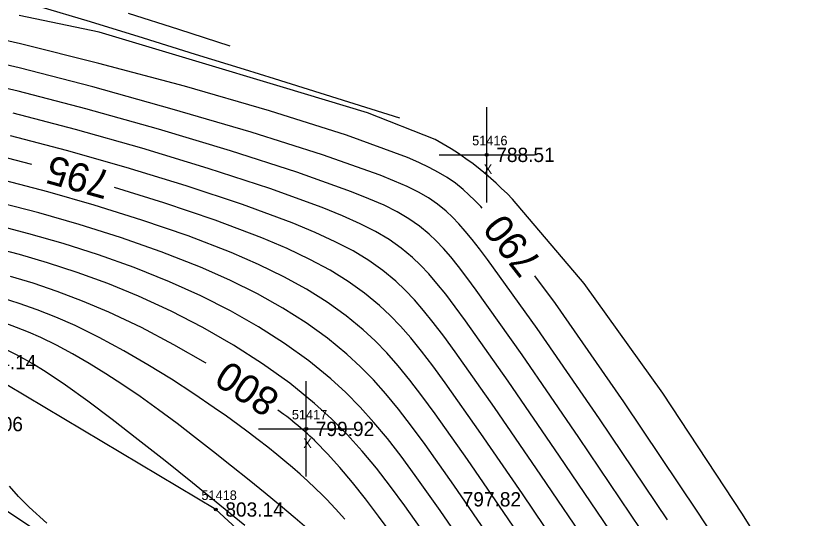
# Model space of a CAD drawing. Extents: x 1378535 to 1380697, y 997729 to 1000024.
# Drawn here: x 1380200.3 to 1380282.6, y 998574.4 to 998627.2 of the extents above; entities that cross this region are included whole.
import ezdxf

# ---------------------------------------------------------------- set-up
doc = ezdxf.new("R2010")
doc.units = 0
for name, color, linetype in [('RD_DTM_BkLn2', 7, 'Continuous'), ('RD_DTM_BkLn_txCode', 7, 'Continuous'), ('RD_DTM_Major1', 7, 'Continuous'), ('RD_DTM_Major1_Lbl', 7, 'Continuous'), ('RD_DTM_Minor1', 7, 'Continuous'), ('RD_EX_Misc', 7, 'Continuous'), ('RD_EX_Misc_txCode', 7, 'Continuous'), ('RD_EX_TX_Misc_ELEV', 7, 'Continuous'), ('RD_HC_Survey_ELEV', 7, 'Continuous'), ('RD_SMD_Locator', 7, 'Continuous')]:
    doc.layers.add(name, color=color, linetype=linetype)

msp = doc.modelspace()

# ---------------------------------------------------------------- linework, layer by layer
at = {"layer": 'RD_DTM_BkLn2'}
for points in [[(1380292.355, 998508.02), (1380275.306, 998513.355), (1380257.393, 998539.341), (1380236.744, 998561.228), (1380221.353, 998575.356), (1380195.368, 998590.835), (1380167.067, 998604.86), (1380137.104, 998617.435), (1380114.932, 998627.982)], [(1380261.173, 998507.521), (1380246.583, 998529.87), (1380227.009, 998554.361), (1380215.088, 998564.787), (1380192.947, 998579.457), (1380160.843, 998594.726), (1380131.89, 998605.469), (1380120.35, 998606.304)]]:
    msp.add_lwpolyline(points, dxfattribs=at)
at = {"layer": 'RD_DTM_Major1'}
for points in [[(1380249.321, 998606.991), (1380249.173, 998607.156), (1380248.549, 998607.813), (1380247.936, 998608.41), (1380247.326, 998608.956), (1380246.509, 998609.61), (1380245.657, 998610.205), (1380244.749, 998610.757), (1380243.762, 998611.282), (1380242.676, 998611.797), (1380241.468, 998612.317), (1380235.067, 998614.673), (1380226.998, 998617.227), (1380218.067, 998619.797), (1380209.084, 998622.197), (1380200.855, 998624.243), (1380194.187, 998625.752), (1380193.562, 998625.881), (1380193.261, 998625.943), (1380191.681, 998626.252), (1380190.297, 998626.504), (1380189.067, 998626.714), (1380186.899, 998627.069), (1380185.875, 998627.245)], [(1380202.039, 998611.57), (1380199.468, 998612.241)], [(1380258.197, 998570.15), (1380253.549, 998577.002), (1380249.2, 998583.33), (1380245.432, 998588.66), (1380244.136, 998590.427), (1380242.945, 998591.987), (1380241.826, 998593.372), (1380240.743, 998594.612), (1380239.662, 998595.738), (1380238.547, 998596.783), (1380236.977, 998598.078), (1380235.255, 998599.304), (1380233.348, 998600.478), (1380231.221, 998601.62), (1380228.84, 998602.747), (1380226.172, 998603.879), (1380221.297, 998605.719), (1380215.895, 998607.547), (1380210.708, 998609.153)], [(1380220.356, 998590.712), (1380220.256, 998590.773), (1380216.955, 998592.656), (1380213.541, 998594.449), (1380210.114, 998596.077), (1380207.365, 998597.241), (1380204.708, 998598.251), (1380202.177, 998599.113), (1380199.807, 998599.835)], [(1380286.251, 998553.174), (1380279.587, 998563.481), (1380271.976, 998575.077), (1380264.194, 998586.678), (1380257.015, 998596.999), (1380254.85, 998599.894)], [(1380239.866, 998572.734), (1380238.446, 998574.67), (1380237.062, 998576.492), (1380235.711, 998578.193), (1380234.391, 998579.767), (1380233.098, 998581.206), (1380231.83, 998582.504), (1380231.809, 998582.524), (1380231.789, 998582.544), (1380231.768, 998582.564), (1380231.727, 998582.604), (1380231.706, 998582.624), (1380231.469, 998582.851), (1380231.23, 998583.074), (1380230.991, 998583.293), (1380230.748, 998583.51), (1380230.503, 998583.726), (1380230.252, 998583.941), (1380229.979, 998584.17), (1380229.698, 998584.401), (1380229.409, 998584.633), (1380229.111, 998584.868), (1380228.803, 998585.106), (1380228.483, 998585.349), (1380227.881, 998585.781)]]:
    msp.add_lwpolyline(points, dxfattribs=at)
at = {"layer": 'RD_DTM_Minor1'}
for points in [[(1380240.689, 998616.456), (1380227.508, 998620.569), (1380224.357, 998621.552), (1380219.232, 998623.148), (1380213.752, 998624.844), (1380208.176, 998626.547), (1380202.763, 998628.164)], [(1380284.429, 998562.404), (1380276.661, 998574.871), (1380268.298, 998587.571), (1380260.022, 998599.071), (1380252.514, 998607.937), (1380251.937, 998608.519), (1380251.368, 998609.074), (1380250.805, 998609.604), (1380250.245, 998610.109), (1380249.686, 998610.593), (1380249.126, 998611.055), (1380248.383, 998611.637), (1380247.628, 998612.19), (1380246.856, 998612.72), (1380246.063, 998613.229), (1380245.241, 998613.724), (1380244.386, 998614.208), (1380237.296, 998616.999), (1380228.458, 998619.664), (1380218.897, 998622.543), (1380209.119, 998625.49), (1380200.688, 998627.215)], [(1380222.845, 998624.017), (1380217.465, 998625.742), (1380212.181, 998627.43)], [(1380268.793, 998574.26), (1380261.633, 998584.873), (1380255.105, 998594.353), (1380249.9, 998601.599), (1380249.056, 998602.714), (1380248.279, 998603.702), (1380247.555, 998604.577), (1380246.867, 998605.354), (1380246.198, 998606.047), (1380245.533, 998606.67), (1380244.633, 998607.405), (1380243.677, 998608.067), (1380242.63, 998608.679), (1380241.458, 998609.264), (1380240.126, 998609.848), (1380238.6, 998610.455), (1380232.569, 998612.581), (1380225.058, 998614.961), (1380216.775, 998617.405), (1380208.422, 998619.721), (1380200.706, 998621.719), (1380194.332, 998623.21)], [(1380266.001, 998573.273), (1380259.476, 998582.92), (1380253.515, 998591.601), (1380248.702, 998598.392), (1380247.729, 998599.708), (1380246.845, 998600.864), (1380246.028, 998601.878), (1380245.256, 998602.772), (1380244.507, 998603.565), (1380243.758, 998604.277), (1380242.735, 998605.123), (1380241.633, 998605.89), (1380240.411, 998606.605), (1380239.027, 998607.297), (1380237.441, 998607.992), (1380235.61, 998608.718), (1380229.866, 998610.761), (1380222.907, 998613.005), (1380215.319, 998615.282), (1380207.69, 998617.425), (1380200.605, 998619.266), (1380194.652, 998620.638)], [(1380263.349, 998572.245), (1380257.459, 998580.942), (1380252.043, 998588.833), (1380247.578, 998595.158), (1380246.485, 998596.648), (1380245.495, 998597.953), (1380244.579, 998599.097), (1380243.711, 998600.106), (1380242.864, 998601.004), (1380242.01, 998601.816), (1380240.831, 998602.794), (1380239.549, 998603.694), (1380238.121, 998604.543), (1380236.502, 998605.368), (1380234.649, 998606.198), (1380232.518, 998607.058), (1380227.025, 998609.047), (1380220.559, 998611.166), (1380213.596, 998613.281), (1380206.609, 998615.259), (1380200.076, 998616.965)], [(1380260.759, 998571.201), (1380255.495, 998578.966), (1380250.615, 998586.073), (1380246.493, 998591.911), (1380245.292, 998593.551), (1380244.198, 998594.991), (1380243.181, 998596.258), (1380242.208, 998597.381), (1380241.249, 998598.391), (1380240.273, 998599.314), (1380238.91, 998600.443), (1380237.42, 998601.496), (1380235.762, 998602.5), (1380233.896, 998603.476), (1380231.779, 998604.451), (1380229.37, 998605.448), (1380224.174, 998607.369), (1380218.239, 998609.344), (1380211.942, 998611.275), (1380205.662, 998613.06), (1380199.774, 998614.601)], [(1380255.65, 998569.095), (1380251.605, 998575.054), (1380247.782, 998580.61), (1380244.383, 998585.41), (1380243.007, 998587.282), (1380241.727, 998588.95), (1380240.507, 998590.447), (1380239.309, 998591.805), (1380238.096, 998593.056), (1380236.831, 998594.231), (1380235.032, 998595.708), (1380233.057, 998597.12), (1380230.884, 998598.478), (1380228.489, 998599.792), (1380225.853, 998601.074), (1380222.951, 998602.335), (1380218.436, 998604.076), (1380213.576, 998605.748), (1380208.595, 998607.305), (1380203.713, 998608.7), (1380199.154, 998609.885)], [(1380249.654, 998573.124), (1380246.351, 998577.918), (1380243.336, 998582.169), (1380241.897, 998584.122), (1380240.537, 998585.885), (1380239.218, 998587.491), (1380237.901, 998588.969), (1380236.548, 998590.35), (1380235.121, 998591.665), (1380233.075, 998593.337), (1380230.829, 998594.948), (1380228.378, 998596.498), (1380225.716, 998597.988), (1380222.838, 998599.42), (1380219.74, 998600.795), (1380215.629, 998602.411), (1380211.328, 998603.917), (1380206.989, 998605.288), (1380202.767, 998606.5), (1380198.814, 998607.528)], [(1380247.694, 998571.216), (1380244.904, 998575.259), (1380242.286, 998578.943), (1380240.804, 998580.95), (1380239.374, 998582.795), (1380237.96, 998584.504), (1380236.521, 998586.105), (1380235.02, 998587.624), (1380233.419, 998589.088), (1380231.106, 998590.968), (1380228.568, 998592.79), (1380225.821, 998594.542), (1380222.881, 998596.214), (1380219.765, 998597.795), (1380216.489, 998599.276), (1380212.792, 998600.754), (1380209.032, 998602.093), (1380205.311, 998603.282), (1380201.733, 998604.314), (1380198.403, 998605.177)], [(1380243.428, 998572.644), (1380241.221, 998575.745), (1380239.716, 998577.777), (1380238.23, 998579.686), (1380236.725, 998581.492), (1380235.162, 998583.217), (1380233.506, 998584.88), (1380231.719, 998586.503), (1380229.119, 998588.604), (1380226.27, 998590.647), (1380223.215, 998592.608), (1380219.996, 998594.463), (1380216.658, 998596.188), (1380213.243, 998597.759), (1380209.998, 998599.081), (1380206.787, 998600.247), (1380203.674, 998601.258), (1380200.721, 998602.117), (1380197.991, 998602.826)], [(1380234.887, 998574.338), (1380233.927, 998575.418), (1380232.977, 998576.431), (1380232.909, 998576.501), (1380232.842, 998576.571), (1380232.774, 998576.64), (1380232.64, 998576.778), (1380232.572, 998576.846), (1380231.796, 998577.612), (1380231.016, 998578.346), (1380230.227, 998579.058), (1380229.422, 998579.755), (1380228.597, 998580.447), (1380227.746, 998581.142), (1380226.801, 998581.897), (1380225.81, 998582.671), (1380224.763, 998583.468), (1380223.65, 998584.293), (1380222.461, 998585.15), (1380221.188, 998586.044), (1380219.028, 998587.509), (1380216.689, 998589.027), (1380214.222, 998590.55), (1380211.679, 998592.03), (1380209.11, 998593.418), (1380206.567, 998594.668), (1380204.538, 998595.56), (1380202.58, 998596.333), (1380200.715, 998596.994), (1380198.963, 998597.55)], [(1380231.143, 998573.19), (1380229.69, 998574.443), (1380228.144, 998575.738), (1380226.524, 998577.07), (1380224.846, 998578.432), (1380223.006, 998579.913), (1380221.128, 998581.407), (1380219.22, 998582.897), (1380217.29, 998584.371), (1380215.346, 998585.812), (1380213.396, 998587.205), (1380211.595, 998588.439), (1380209.806, 998589.608), (1380208.039, 998590.702), (1380206.306, 998591.709), (1380204.615, 998592.618), (1380202.977, 998593.419), (1380201.682, 998593.988), (1380200.437, 998594.483), (1380199.246, 998594.91)], [(1380224.412, 998573.666), (1380221.78, 998575.813), (1380218.907, 998578.14), (1380216.027, 998580.45), (1380213.197, 998582.687), (1380210.472, 998584.795), (1380207.909, 998586.718), (1380205.565, 998588.4), (1380204.377, 998589.21), (1380203.268, 998589.934), (1380202.233, 998590.575), (1380201.266, 998591.139), (1380200.361, 998591.628), (1380199.512, 998592.048)], [(1380203.596, 998573.92), (1380201.748, 998575.593), (1380200.643, 998576.71), (1380199.675, 998577.809)]]:
    msp.add_lwpolyline(points, dxfattribs=at)
at = {"layer": 'RD_EX_Misc'}
for p, q in [((1380249.808, 998607.592), (1380249.808, 998617.592)), ((1380244.808, 998612.592), (1380254.808, 998612.592)), ((1380230.852, 998578.818), (1380230.852, 998588.818)), ((1380225.852, 998583.818), (1380235.852, 998583.818))]:
    msp.add_line(p, q, dxfattribs=at)
at = {"layer": 'RD_SMD_Locator'}
for centre in [(1380249.808, 998612.592), (1380230.852, 998583.818), (1380221.353, 998575.356)]:
    msp.add_circle(centre, 0.15, dxfattribs=at)

# ---------------------------------------------------------------- texts
at = {"layer": 'RD_DTM_BkLn_txCode'}
msp.add_text('51418', height=1, dxfattribs=at).set_placement((1380219.841, 998576.356))
at = {"layer": 'RD_DTM_Major1_Lbl'}
for s, rotation, p in [('795', 164.41644, (1380210.54, 998610.794)), ('790', 127.92329, (1380255.733, 998601.345)), ('800', 146.76477, (1380228.255, 998587.448))]:
    msp.add_text(s, height=3, rotation=rotation, dxfattribs=at).set_placement(p)
at = {"layer": 'RD_EX_Misc_txCode'}
for s, p in [('51416', (1380248.273, 998613.592)), ('X', (1380249.493, 998610.592)), ('51417', (1380229.34, 998584.818)), ('X', (1380230.537, 998581.818))]:
    msp.add_text(s, height=1, dxfattribs=at).set_placement(p)
at = {"layer": 'RD_EX_TX_Misc_ELEV'}
for s, p in [('788.51', (1380250.808, 998611.842)), ('804.14', (1380196.368, 998590.085)), ('804.06', (1380194.962, 998583.578)), ('799.92', (1380231.852, 998583.068)), ('803.14', (1380222.353, 998574.606))]:
    msp.add_text(s, height=1.5, dxfattribs=at).set_placement(p)
at = {"layer": 'RD_HC_Survey_ELEV'}
msp.add_text('797.82', height=1.5, dxfattribs=at).set_placement((1380247.277, 998575.677))

doc.saveas('drawing.dxf')
